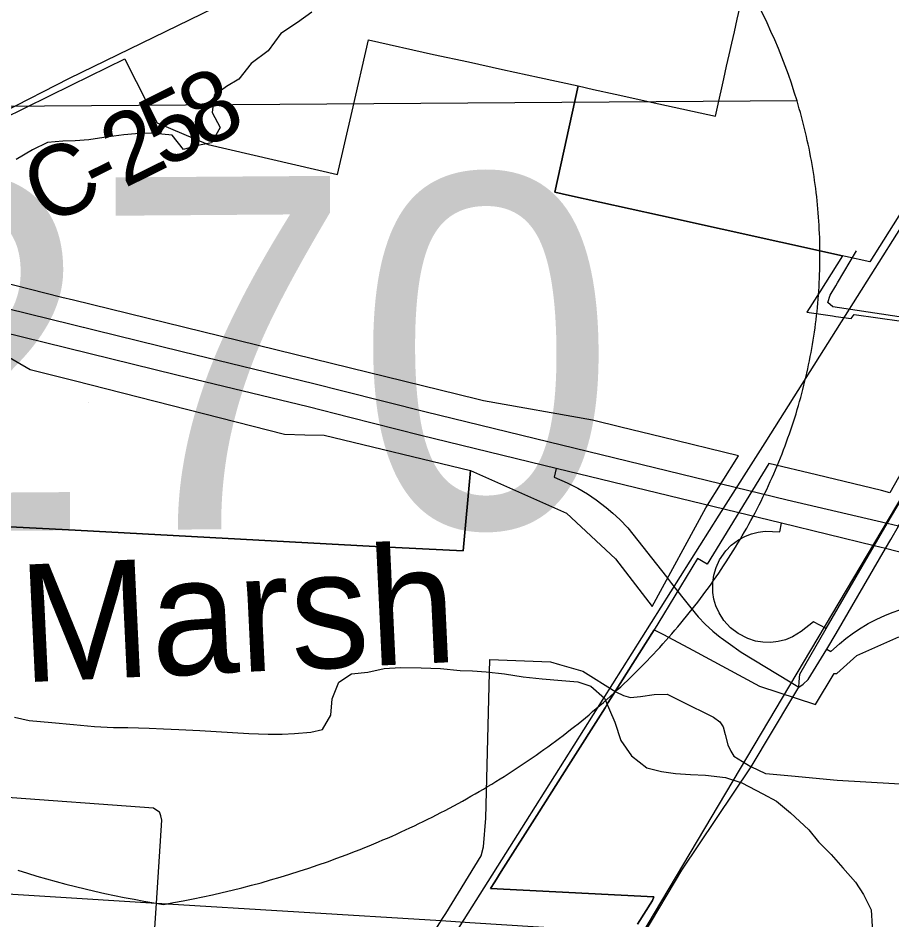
# Model space of a CAD drawing. Extents: x 114604 to 551442, y 316898 to 567001.
# Drawn here: x 181154 to 184873, y 364061 to 367898 of the extents above; entities that cross this region are included whole.
import ezdxf

# ---------------------------------------------------------------- set-up
doc = ezdxf.new("R2010")
doc.units = 0
for name, color, linetype in [('_CIVIL_CONSTRUCTION', 7, 'Continuous'), ('GE_P_Alignment', 7, 'Continuous'), ('GE_P_Alignment_1000_Bearings', 7, 'Continuous'), ('GE_P_Alignment_1000_Cardinal_Points', 7, 'Continuous'), ('GE_P_Alignment_1000_Stations', 7, 'Continuous'), ('GE_P_Alignment_100_Cardinal_Points', 7, 'Continuous'), ('GE_P_Alignment_100_Stations', 7, 'Continuous'), ('GE_P_Alignment_500_Bearings', 7, 'Continuous'), ('GE_P_Alignment_500_Cardinal_Points', 7, 'Continuous'), ('GE_P_Alignment_500_Stations', 7, 'Continuous'), ('PM_P_Cells', 7, 'Continuous'), ('PM_P_CL_Double_Solid', 7, 'Continuous'), ('PM_P_Stop_Line', 7, 'Continuous'), ('PM_X_Stop_Line', 7, 'Continuous')]:
    doc.layers.add(name, color=color, linetype=linetype)

msp = doc.modelspace()

# ---------------------------------------------------------------- linework, layer by layer
at = {"layer": '_CIVIL_CONSTRUCTION'}
for p, q in [((184451.4, 365009.3), (184476.9, 365051.7)), ((184273.1, 364712.8), (184451.4, 365009.3))]:
    msp.add_line(p, q, dxfattribs=at)
for points in [[(184867.1, 365678.8), (184900.4, 365736.5), (185086.6, 366051.9)], [(184595.1, 365213), (184634.8, 365279.3), (184845, 365640.4), (184867.1, 365678.8)], [(184476.9, 365051.7), (184494.8, 365063.8), (184515.7, 365083.2), (184595.1, 365213)], [(183818.9, 364002.7), (183979.1, 364272.6), (184273.1, 364712.8)]]:
    msp.add_lwpolyline(points, dxfattribs=at)
at = {"layer": 'GE_P_Alignment'}
msp.add_line((184468.5, 367545.3), (179029.4, 367506.1), dxfattribs=at)
msp.add_line((184468.5, 367545.3), (179029.4, 367506.1), dxfattribs=at)
for points in [[(181773.4, 364127.1), (181815.3, 364134.5), (181857.1, 364142.3), (181898.8, 364150.5), (181940.4, 364159.1), (181982, 364168.1), (182023.4, 364177.5), (182064.8, 364187.4), (182106, 364197.7), (182147.1, 364208.3), (182188.2, 364219.4), (182229, 364231), (182269.8, 364242.9), (182310.4, 364255.2), (182350.8, 364268), (182391.1, 364281.2), (182431.3, 364294.7), (182471.2, 364308.7), (182511, 364323.1), (182550.6, 364337.9), (182589.9, 364353.1), (182609.6, 364360.9), (182629.1, 364368.7), (182648.6, 364376.7), (182668.1, 364384.8), (182687.5, 364392.9), (182706.8, 364401.2), (182726.1, 364409.5), (182745.4, 364418), (182764.5, 364426.5), (182783.7, 364435.2), (182802.7, 364443.9), (182821.7, 364452.8), (182840.6, 364461.7), (182859.5, 364470.8), (182878.3, 364479.9), (182897.1, 364489.2), (182915.7, 364498.5), (182934.3, 364507.9), (182952.9, 364517.4), (182971.4, 364527.1), (182989.8, 364536.8), (183008.1, 364546.6), (183026.4, 364556.5), (183044.6, 364566.5), (183062.7, 364576.6), (183080.7, 364586.8), (183098.7, 364597.1), (183116.6, 364607.5), (183134.4, 364617.9), (183152.2, 364628.5), (183169.8, 364639.2), (183187.4, 364649.9), (183204.9, 364660.7), (183222.4, 364671.7), (183239.7, 364682.7), (183257, 364693.8), (183274.1, 364705), (183291.2, 364716.3), (183308.3, 364727.6), (183325.2, 364739.1), (183342, 364750.7), (183358.8, 364762.3), (183375.4, 364774), (183392, 364785.8), (183408.5, 364797.7), (183424.9, 364809.7), (183441.2, 364821.8), (183457.4, 364833.9), (183473.6, 364846.1), (183489.6, 364858.5), (183505.5, 364870.9), (183521.4, 364883.3), (183537.1, 364895.9), (183552.8, 364908.6), (183568.3, 364921.3), (183583.8, 364934.1), (183599.1, 364947), (183614.4, 364959.9), (183629.5, 364973), (183644.6, 364986.1), (183659.5, 364999.3), (183674.4, 365012.6), (183689.1, 365025.9), (183703.8, 365039.3), (183718.3, 365052.9), (183732.7, 365066.4), (183747.1, 365080.1), (183761.3, 365093.8), (183775.4, 365107.6), (183789.4, 365121.5), (183803.3, 365135.4), (183817.1, 365149.4), (183830.8, 365163.5), (183844.3, 365177.7), (183857.8, 365191.9), (183871.2, 365206.2), (183884.4, 365220.5), (183897.5, 365235), (183910.5, 365249.4), (183923.4, 365264), (183936.2, 365278.6), (183948.8, 365293.3), (183961.4, 365308.1), (183973.8, 365322.9), (183986.1, 365337.8), (183998.3, 365352.7), (184010.4, 365367.7), (184022.4, 365382.8), (184034.2, 365397.9), (184045.9, 365413.1), (184057.5, 365428.3), (184069, 365443.6), (184080.4, 365459), (184091.6, 365474.4), (184102.7, 365489.8), (184113.7, 365505.4), (184124.6, 365520.9), (184135.3, 365536.6), (184145.9, 365552.3), (184156.4, 365568), (184166.8, 365583.8), (184177, 365599.6), (184187.2, 365615.5), (184197.2, 365631.4), (184207, 365647.4), (184216.8, 365663.5), (184226.4, 365679.6), (184235.8, 365695.7), (184245.2, 365711.9), (184254.4, 365728.1), (184263.5, 365744.3), (184272.5, 365760.6), (184281.3, 365777), (184290, 365793.4), (184298.6, 365809.8), (184307, 365826.3), (184315.4, 365842.8), (184323.5, 365859.4), (184331.6, 365875.9), (184339.5, 365892.6), (184347.3, 365909.2), (184354.9, 365925.9), (184362.4, 365942.7), (184369.8, 365959.4), (184377.1, 365976.3), (184384.2, 365993.1), (184391.2, 366010), (184398, 366026.9), (184404.7, 366043.8), (184411.3, 366060.7), (184417.8, 366077.7), (184424.1, 366094.8), (184430.2, 366111.8), (184436.3, 366128.9), (184442.2, 366146), (184447.9, 366163.1), (184453.6, 366180.2), (184459.1, 366197.4), (184464.4, 366214.6), (184469.6, 366231.8), (184474.7, 366249), (184479.7, 366266.3), (184484.5, 366283.6), (184489.1, 366300.9), (184493.7, 366318.2), (184498.1, 366335.5), (184502.3, 366352.9), (184506.5, 366370.2), (184510.4, 366387.6), (184514.3, 366405), (184518, 366422.4), (184521.6, 366439.8), (184525, 366457.2), (184528.3, 366474.7), (184531.5, 366492.1), (184534.5, 366509.6), (184537.4, 366527), (184540.1, 366544.5), (184542.7, 366562), (184545.2, 366579.5), (184547.5, 366597), (184549.7, 366614.5), (184551.8, 366632), (184553.7, 366649.5), (184555.5, 366667), (184557.2, 366684.5), (184558.7, 366702), (184560, 366719.5), (184561.3, 366737), (184562.4, 366754.5), (184563.3, 366772), (184564.2, 366789.5), (184564.9, 366807), (184565.4, 366824.5), (184565.8, 366842), (184566.1, 366859.5), (184566.3, 366877), (184566.3, 366894.4), (184566.1, 366911.9), (184565.9, 366929.3), (184565.5, 366946.8), (184565, 366964.2), (184564.3, 366981.6), (184563.5, 366999), (184562.6, 367016.4), (184561.5, 367033.8), (184560.3, 367051.2), (184558.9, 367068.5), (184557.5, 367085.8), (184555.9, 367103.2), (184554.1, 367120.5), (184552.3, 367137.7), (184550.3, 367155), (184548.1, 367172.3), (184545.9, 367189.5), (184543.5, 367206.7), (184541, 367223.9), (184538.3, 367241), (184535.5, 367258.2), (184532.6, 367275.3), (184529.6, 367292.4), (184526.4, 367309.4), (184523.1, 367326.5), (184519.6, 367343.5), (184516.1, 367360.5), (184512.4, 367377.4), (184508.6, 367394.3), (184504.6, 367411.2), (184500.6, 367428.1), (184496.4, 367445), (184492, 367461.8), (184487.6, 367478.5), (184483, 367495.3), (184478.3, 367512), (184473.5, 367528.7), (184468.5, 367545.3)], [(181153.6, 364272.2), (181194.1, 364259.7), (181234.7, 364247.5), (181275.5, 364235.7), (181316.4, 364224.4), (181357.4, 364213.5), (181398.6, 364202.9), (181439.9, 364192.9), (181481.3, 364183.2), (181522.8, 364173.9), (181564.4, 364165.1), (181606, 364156.7), (181647.8, 364148.7), (181689.6, 364141.1), (181731.5, 364133.9), (181773.4, 364127.1)]]:
    msp.add_lwpolyline(points, dxfattribs=at)
msp.add_ellipse((181050.4, 366877.9), major_axis=(3515.8, 25.3), ratio=0.8, start_param=0.230566, end_param=0.669003, dxfattribs=at)
at = {"layer": 'GE_P_Alignment_1000_Bearings'}
for points in [[(196041.6, 380963.5), (194033.4, 377563.3), (193868.1, 377325.2), (192058.1, 375431.3), (190340.5, 374234.8), (188290.1, 370932.4), (187383.2, 369296.1), (186211.4, 367713.7), (185191.3, 366327.4), (183802.2, 363991.4), (182496.1, 361739.6), (179755.4, 357652.8), (178697.7, 356015.2), (176027.5, 351942.2), (171808.5, 345313.1), (170010.5, 342458.8), (166009.2, 336033.6), (165560.1, 335287.7), (165457.7, 335042), (165304.5, 334515.6), (164243.2, 330883.3)], [(181203.2, 361131), (181495.7, 361596.5), (183314.8, 364478.4), (184136.7, 365782.3), (184333.5, 366090), (184399, 366194.1), (185312.5, 367643.3), (186094.8, 368883.9)]]:
    msp.add_lwpolyline(points, dxfattribs=at)
at = {"layer": 'GE_P_Alignment_1000_Cardinal_Points'}
for p, q in [((184694.7, 366862.7), (184721.4, 366908.1)), ((184641.3, 366771.9), (184694.7, 366862.7))]:
    msp.add_line(p, q, dxfattribs=at)
msp.add_lwpolyline([(185631.2, 367030.6), (185329.2, 366628.9), (185304.1, 366600.7), (185272.3, 366580.5), (185232.4, 366577.6), (184620.7, 366669), (184599.2, 366687.5), (184609.6, 366718.2), (184633.3, 366758.3), (184641.3, 366771.9)], dxfattribs=at)
at = {"layer": 'GE_P_Alignment_1000_Stations'}
for p, q in [((184451.4, 365009.3), (184476.9, 365051.7)), ((184273.1, 364712.8), (184451.4, 365009.3))]:
    msp.add_line(p, q, dxfattribs=at)
for points in [[(184476.9, 365051.7), (184478, 365073.5), (184480.7, 365106.6), (184592.7, 365300.9), (184796.9, 365652.1), (184852.1, 365747.5), (185044.5, 366073.6), (185148.2, 366252.4), (185165.2, 366281.9), (185260.9, 366441.7), (185346.7, 366567.5), (185420.6, 366669.3), (185813.3, 367190), (185882.4, 367285.7), (185907.2, 367308.2), (185930.3, 367318)], [(184867.1, 365678.8), (184900.4, 365736.5), (185086.6, 366051.9)], [(184595.1, 365213), (184634.8, 365279.3), (184845, 365640.4), (184867.1, 365678.8)], [(184476.9, 365051.7), (184494.8, 365063.8), (184515.7, 365083.2), (184595.1, 365213)], [(183818.9, 364002.7), (183979.1, 364272.6), (184273.1, 364712.8)]]:
    msp.add_lwpolyline(points, dxfattribs=at)
at = {"layer": 'GE_P_Alignment_100_Cardinal_Points'}
for points in [[(181935.7, 362426.1), (182256.5, 362955.5), (182266.3, 362974.2), (182284.1, 363008), (182423, 363272.4), (182615.2, 363538.6), (182667.6, 363611.3), (182789.9, 363799.8), (182948.8, 364048.5), (182954.8, 364057.9), (182974.3, 364088.5), (183124.8, 364333.2), (183134.8, 364371.3), (183144.9, 364493.6), (183161.2, 365169.6)], [(183161.2, 365169.6), (183419.7, 365159.5), (183457.7, 365147.4), (183557.9, 365119.3), (183698.2, 365031.1)], [(183698.2, 365031.1), (183730.4, 365015.2), (183759.6, 365007.2), (183802.2, 365011.8), (183860.2, 365020.7), (183915.5, 365021.1), (183975.3, 364992.1), (184112.6, 364922.9), (184139.7, 364903.2), (184154, 364882), (184163.5, 364850.2), (184174.4, 364806.3), (184187.4, 364779.4), (184200.3, 364757.5), (184273.1, 364712.8)], [(180842.8, 364576.6), (180860.8, 364590.7), (180902.9, 364600.7), (181069.2, 364586.6), (181730.3, 364538.3), (181744.4, 364528.2), (181756.4, 364520.2)], [(181633.1, 362439.2), (181672.4, 363042.2), (181673.8, 363064.2), (181690.6, 363321.9), (181708.1, 363590.3), (181725.3, 363854.7), (181743.4, 364133), (181766.4, 364486.1), (181762.4, 364504.1), (181756.4, 364520.2)], [(180791.6, 364192), (181743.4, 364133), (182954.8, 364057.9), (183076.5, 364050.4), (183818.9, 364002.7)]]:
    msp.add_lwpolyline(points, dxfattribs=at)
at = {"layer": 'GE_P_Alignment_100_Stations'}
for points in [[(185041.8, 367279.6), (184778.8, 366860.6), (184674.6, 366883.6), (184662.3, 366886.3), (183887.6, 367057.2), (183500, 367143.4), (183437.8, 367157.2), (183536.9, 367608.7), (183602.9, 367594.3), (183694.2, 367574.3), (183880.7, 367533.4), (184121.3, 367480.7), (184129.8, 367518.4), (184157.1, 367639.5), (184169.1, 367693.1), (184180.1, 367741.9), (184191.1, 367790.6), (184202.1, 367839.4), (184214.1, 367892.5), (184225.2, 367941.8)], [(181089.4, 367468.7), (181383.4, 367613.5), (181608.4, 367724.5), (181613.3, 367714.7), (181746.5, 367451.3), (181963.3, 367359.6), (182513.9, 367232.7), (182575.5, 367501.5), (182645.2, 367805.5), (182922.6, 367743.3), (183070.2, 367711), (183215.9, 367679.1), (183372.2, 367644.8), (183536.9, 367608.7), (183437.8, 367157.2), (183500, 367143.4), (183887.6, 367057.2), (184662.3, 366886.3), (184565.4, 366732.6), (184511, 366646.4), (184619.8, 366630.4), (184633.6, 366628.3), (184699.6, 366618.9), (184711.4, 366636.6), (185215.7, 366565.2)], [(181092.7, 365734.9), (181397, 365718.6), (182387, 365665.5), (182674.4, 365650.1), (183047.7, 365630.5), (183078.8, 365972.5), (183487.6, 365791.8), (183696.4, 365596.5), (183851.6, 365394.5), (184080.3, 365813.6), (184219.2, 366035), (183894.4, 366114.4), (183718.9, 366156.7), (183597.7, 366186.4), (183134.8, 366269.3), (183106.4, 366276.3), (182487.4, 366428.2), (181390.1, 366697.2), (181341.1, 366709.3), (181066.6, 366777.8)], [(185229.1, 366525.4), (184864, 365877.5), (184828.1, 365887.6), (184551.7, 365954.2), (184348.4, 366003.3), (184086.1, 365574.4), (184044.8, 365598.1), (183900.4, 365360.5), (183861.3, 365295.6), (183716.8, 365067.1), (183684.7, 365016.7), (183665, 364985.4), (183651.9, 364963.5), (183496.1, 364717.6), (183371.3, 364520.7), (183210.3, 364266.6), (183182.2, 364222.4), (183164.5, 364194.8), (183859.2, 364159.3), (183854.1, 364143.4), (183790, 364042.4)], [(181100.5, 366463.5), (181205.4, 366403.2), (181392.4, 366355.3), (182288.4, 366127.1), (182374.4, 366125.2), (182456.9, 366123.3), (183078.8, 365972.5), (183047.7, 365630.5), (182674.4, 365650.1), (182387, 365665.5), (181397, 365718.6), (181092.7, 365734.9)], [(183790, 364042.4), (183854.1, 364143.4), (183859.2, 364159.3), (183164.5, 364194.8), (183182.2, 364222.4), (183210.3, 364266.6), (183371.3, 364520.7), (183496.1, 364717.6), (183651.9, 364963.5), (183665, 364985.4), (183684.7, 365016.7), (183716.8, 365067.1), (183861.3, 365295.6), (183900.5, 365274.6), (184025, 365207.9), (184309.3, 365055.5), (184547.6, 364978.1), (184627.2, 365109.6), (184638.5, 365109), (184723.7, 365185.7), (184901.4, 365265.2)]]:
    msp.add_lwpolyline(points, dxfattribs=at)
at = {"layer": 'GE_P_Alignment_500_Bearings'}
for points in [[(181067.8, 367485.8), (181081.8, 367493), (181090.5, 367497.5), (181373, 367642), (182090.1, 367992.4), (182290.4, 368102.6), (182346.5, 368162.7), (182591.3, 368490.3), (182859.7, 368890.4), (182914.5, 368966.4), (183058.7, 369166.7), (183091.9, 369212.7)], [(186471.1, 364483.3), (186407.4, 364518.1), (186349.1, 364540.2), (186307.4, 364551), (186246.9, 364560.8), (186153.1, 364568.9), (185979.1, 364579.2), (185059.4, 364629), (184883.1, 364639.9), (184639.1, 364654.6), (184444.5, 364672.3), (184335.9, 364682.8), (184273.1, 364712.8)]]:
    msp.add_lwpolyline(points, dxfattribs=at)
at = {"layer": 'GE_P_Alignment_500_Cardinal_Points'}
for points in [[(183443.4, 365981.7), (183434.6, 365944.8), (183491.1, 365920.2), (183536.4, 365897.1), (183577.4, 365873), (183614.7, 365848), (183657.2, 365815.7), (183685.3, 365791.8), (183715, 365763.8), (183748.5, 365728.6), (183913.1, 365519.9)], [(184592.7, 365300.9), (184538.3, 365328.9), (184486.6, 365287.8), (184448.7, 365265), (184419.4, 365253.2), (184388.8, 365245.4), (184357.2, 365241.7), (184323.5, 365242.5), (184292.1, 365247.6), (184259.8, 365257.6), (184218, 365278.9), (184186.1, 365303.5), (184157.4, 365334.9), (184137.1, 365366.8), (184123.4, 365397.4), (184115.1, 365425.8), (184110.5, 365453.5), (184109.9, 365494.4), (184114.6, 365527.8), (184124.3, 365560.8), (184139.4, 365593.4), (184165, 365630.5), (184188.8, 365654.8), (184219.1, 365677.7), (184248.8, 365693.7), (184275.5, 365703.8), (184303.9, 365710.7), (184333.2, 365714.2), (184394.9, 365712.5), (184403, 365748.4)], [(183913.1, 365519.9), (183934.6, 365492.7), (183982.3, 365431.8)], [(183982.3, 365431.8), (184016.4, 365388.3), (184048.5, 365350), (184078.2, 365319), (184109.7, 365289.8), (184140.9, 365264.5)], [(184595.1, 365213), (184612.8, 365202.6), (184650, 365236), (184676.6, 365257.9), (184703.7, 365278.2), (184730.4, 365296.5), (184771.4, 365321.4), (184808.6, 365341), (184841.5, 365356.3), (184873.1, 365369.2), (184905.8, 365380.8), (184942.7, 365392), (184994.3, 365404.2), (185041.1, 365412), (185097.8, 365417.5), (185148.6, 365418.7), (185199.6, 365416.5), (185607.8, 365382.7), (185754, 365370.9), (185841.8, 365354.7), (185850.4, 365391.4)], [(184140.9, 365264.5), (184145.4, 365260.8), (184175.2, 365239.3), (184230.6, 365199.5), (184439.9, 365074.1), (184476.9, 365051.7)]]:
    msp.add_lwpolyline(points, dxfattribs=at)
at = {"layer": 'GE_P_Alignment_500_Stations'}
msp.add_line((184403, 365748.4), (183443.4, 365981.7), dxfattribs=at)
for points in [[(182536, 366310.8), (182412.5, 366342.1), (181852.7, 366477.4), (181009.9, 366684.3), (180358.2, 366845.2), (180018.5, 366924.9), (179223.2, 367126.1), (178854.3, 367213), (178567.1, 367284.2), (178353.5, 367344.2), (178195.3, 367394), (178036.5, 367449.6), (177825.1, 367532.4), (177665.2, 367597.9), (177487.2, 367685.6), (177331.2, 367768.1)], [(182566.2, 366198.4), (182389.3, 366243.2), (181829.6, 366378.6), (180986.8, 366585.4), (180335, 366746.4), (179915.4, 366852.3), (179200, 367027.2)], [(184940.8, 365725.6), (184900.4, 365736.5), (184852.1, 365747.5), (184426.2, 365847.3), (183466.6, 366080.5), (182891, 366220.9), (182536, 366310.8)], [(183443.4, 365981.7), (182867.8, 366122), (182566.2, 366198.4)], [(190834.2, 364071.3), (190356.2, 364246.3), (189942.5, 364377.7), (189585.6, 364474.2), (189126.5, 364593.3), (188260.7, 364806.5), (188057.9, 364850.7), (186981.8, 365122.5), (186562.9, 365224.5), (185850.4, 365391.4), (185220.8, 365545.1), (184845, 365640.4), (184796.9, 365652.1), (184403, 365748.4)]]:
    msp.add_lwpolyline(points, dxfattribs=at)
at = {"layer": 'PM_P_Cells'}
for points in [[(182403.6, 367922.9), (182343.2, 367879.2), (182272.9, 367831.5), (182218.4, 367757.7), (182146, 367704.1), (182093.6, 367638.2), (182041.4, 367606.5), (181989.1, 367568.7), (181980.6, 367496.6), (182014.2, 367432.3), (181977.8, 367366.4), (181911.7, 367354.7), (181857.5, 367339), (181809.9, 367399.5), (181721.9, 367408.1), (181653.9, 367404.5), (181603.8, 367400.8)], [(181603.8, 367400.8), (181519.7, 367389.3), (181455.6, 367379.7), (181397.5, 367376), (181345.5, 367374.4), (181279.4, 367368.8), (181215.2, 367337.1), (181146.9, 367295.4)], [(181139.8, 364924.2), (181201.7, 364909.8), (181297.7, 364901.2), (181389.7, 364892.5), (181479.7, 364884), (181559.7, 364879.4), (181621.7, 364879), (181711.8, 364876.5), (181773.8, 364874.1), (181837.8, 364871.7), (181927.8, 364867.1), (182135.8, 364853.7), (182217.9, 364851.2), (182277.9, 364850.8), (182329.9, 364854.5), (182400, 364860.1), (182450.1, 364871.8), (182484.5, 364931.7), (182490.9, 365001.8), (182519.4, 365071.8), (182573.7, 365107.5), (182641.8, 365115.1), (182711.9, 365130.7), (182781.9, 365134.3), (182870, 365133.7), (182952, 365131.2), (183036, 365122.6), (183088, 365120.3), (183146, 365115.9), (183224, 365107.4), (183303.9, 365094.9), (183383.9, 365086.4), (183467.9, 365079.8), (183535.9, 365073.4), (183591.8, 365055), (183649.5, 365004.5), (183671.2, 364954.2), (183692.9, 364902), (183718.4, 364823.7), (183764, 364759.2), (183829.7, 364708.7), (183891.7, 364692.3), (183951.6, 364683.9), (184015.6, 364679.5), (184079.7, 364677), (184163.6, 364666.5), (184233.5, 364644), (184323.3, 364597.3)], [(184323.3, 364597.3), (184381.1, 364566.9), (184440.8, 364516.4), (184518.4, 364443.7), (184560.1, 364393.4), (184613.8, 364338.9), (184663.4, 364282.5), (184717.1, 364222), (184750.8, 364169.7), (184784.4, 364103.3), (184787.9, 364033.1), (184797.6, 363976.9), (184841.1, 363908.5), (184832.7, 363842.4), (184884.4, 363794)]]:
    msp.add_lwpolyline(points, dxfattribs=at)

# ---------------------------------------------------------------- texts
at = {"layer": 'GE_P_Alignment'}
msp.add_text('270', height=1500.1, rotation=0.4129, dxfattribs=at).set_placement((180361.3, 365710.9))
at = {"layer": 'PM_P_CL_Double_Solid'}
for s, rotation, p in [('8', 26.4787, (181937.3, 367337.1)), ('5', 26.4745, (181771.9, 367254.7)), ('2', 26.4481, (181606.3, 367172.3)), ('C', 25.8485, (181271.1, 367008.6)), ('-', 26.3931, (181495.7, 367117.4))]:
    msp.add_text(s, height=300, rotation=rotation, dxfattribs=at).set_placement(p)
at = {"layer": 'PM_P_Stop_Line'}
msp.add_text('Marsh', height=500.02, rotation=2.7076, dxfattribs=at).set_placement((181171.7, 365071.2))
at = {"layer": 'PM_X_Stop_Line'}
for s, p in [('-', (181756.4, 366470.5)), ('.', (181756.4, 366470.5)), (',', (181756.4, 366470.5)), ('270', (181452.4, 366261.3))]:
    msp.add_text(s, height=1, rotation=0.4129, dxfattribs=at).set_placement(p)

doc.saveas('drawing.dxf')
